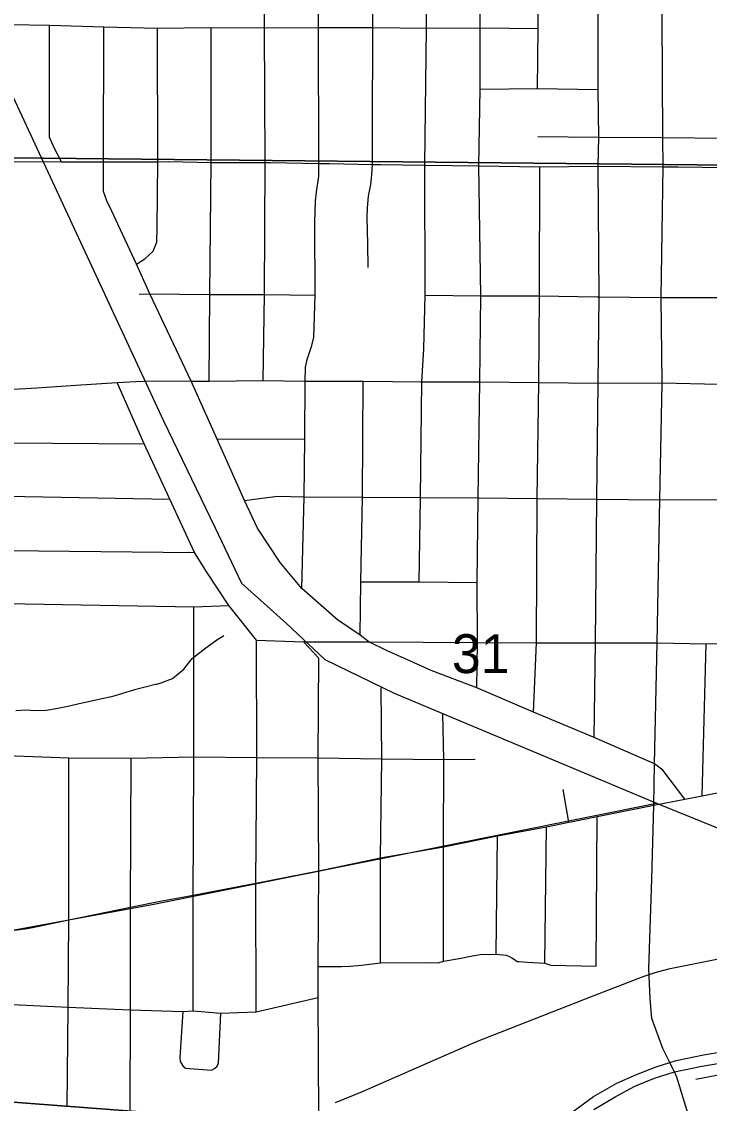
# Model space of a CAD drawing. Extents: x 0 to 34, y 0 to 22.
# Drawn here: x 3.043 to 3.784, y 17.481 to 18.646 of the extents above; entities that cross this region are included whole.
import ezdxf

# ---------------------------------------------------------------- set-up
doc = ezdxf.new("R2010")
doc.units = 0
for name, color, linetype in [('GM_X_City_Street', 7, 'Continuous'), ('GM_X_County_Road', 7, 'Continuous'), ('GM_X_Minor_River', 7, 'Continuous'), ('GM_X_Rail_Line', 7, 'Continuous'), ('GM_X_Section', 7, 'Continuous'), ('GM_X_Section_Text', 7, 'Continuous'), ('GM_X_State_Route', 7, 'Continuous'), ('GM_X_US_Route', 7, 'Continuous')]:
    doc.layers.add(name, color=color, linetype=linetype)

msp = doc.modelspace()

# ---------------------------------------------------------------- linework, layer by layer
at = {"layer": 'GM_X_City_Street'}
for p, q in [((3.5992, 18.5221), (3.665, 18.5214)), ((3.6653, 18.3494), (3.6642, 18.49)), ((3.0267, 18.1921), (3.175, 18.191)), ((3.2535, 18.1959), (3.348, 18.1963)), ((3.0274, 18.0763), (3.2293, 18.0741)), ((3.7765, 17.812), (3.7808, 17.9756)), ((3.0939, 17.6783), (3.0936, 17.8529)), ((3.1603, 17.692), (3.161, 17.8524)), ((3.6327, 17.7836), (3.6264, 17.8186)), ((3.6622, 17.6285), (3.663, 17.7898)), ((3.5543, 17.6413), (3.5557, 17.7689)), ((3.6067, 17.6316), (3.6085, 17.7786)), ((3.4977, 17.6337), (3.4975, 17.7571)), ((3.4297, 17.6319), (3.4295, 17.7451)), ((3.2955, 17.5793), (3.2954, 17.718)), ((3.2276, 17.5802), (3.2276, 17.7048))]:
    msp.add_line(p, q, dxfattribs=at)
for points in [[(3.4164, 18.3811), (3.416, 18.4065), (3.4152, 18.4345), (3.4156, 18.4453), (3.4168, 18.4578), (3.4193, 18.4703), (3.4202, 18.4808), (3.4209, 18.4919), (3.4212, 18.5271), (3.4213, 18.6393), (3.421, 18.7514), (3.422, 18.7815), (3.429, 18.7849), (3.4326, 18.7893), (3.4356, 18.7933), (3.4371, 18.8013), (3.4381, 18.8102), (3.4388, 18.8139), (3.441, 18.8211), (3.4559, 18.8573), (3.4783, 18.9134), (3.4872, 18.9367)], [(3.5334, 17.9282), (3.5342, 17.9772), (3.534, 18.0415), (3.535, 18.1328), (3.5366, 18.2577), (3.5378, 18.3505), (3.5358, 18.4905), (3.537, 18.573), (3.537, 18.639), (3.5368, 18.7622), (3.5362, 18.7753), (3.5368, 18.901), (3.5368, 18.9056), (3.5385, 18.9096), (3.5468, 18.9293)], [(3.5989, 18.5737), (3.5995, 18.6384), (3.5997, 18.6513), (3.5985, 18.7622), (3.6002, 18.8792), (3.6033, 18.8858), (3.6085, 18.8888), (3.6149, 18.8882), (3.6234, 18.885), (3.6345, 18.8811)], [(3.6642, 18.49), (3.665, 18.5214), (3.6643, 18.5726), (3.6641, 18.6509), (3.6639, 18.7664), (3.6639, 18.858), (3.6625, 18.8668), (3.658, 18.8718), (3.6499, 18.8752), (3.6345, 18.8811)], [(3.7244, 17.8018), (3.7251, 17.8465), (3.7277, 17.9767), (3.7308, 18.1306), (3.7333, 18.2568), (3.7322, 18.3485), (3.7342, 18.4893), (3.734, 18.5211), (3.7331, 18.6511), (3.7324, 18.7664), (3.7317, 18.8659)], [(3.4714, 18.0425), (3.4728, 18.1323), (3.4728, 18.1332), (3.4741, 18.2578), (3.4764, 18.2932), (3.4777, 18.3513), (3.4774, 18.4912), (3.4792, 18.6387), (3.4796, 18.7652), (3.4804, 18.8393), (3.4801, 18.8432), (3.4796, 18.846), (3.4786, 18.8476), (3.4766, 18.8489), (3.4559, 18.8573)], [(3.3031, 18.2593), (3.3045, 18.352), (3.3052, 18.4941), (3.3045, 18.6389), (3.3054, 18.7777)], [(3.3448, 18.0352), (3.3474, 18.1341), (3.348, 18.1963), (3.3486, 18.2586), (3.3488, 18.2731), (3.3507, 18.2819), (3.3558, 18.297), (3.3577, 18.3058), (3.3593, 18.3513), (3.3589, 18.4294), (3.3595, 18.4527), (3.3608, 18.4622), (3.3633, 18.4792), (3.3633, 18.4931), (3.3629, 18.6394), (3.3635, 18.7762)], [(3.03, 18.6425), (3.0728, 18.6421), (3.1315, 18.6402), (3.1893, 18.6388), (3.247, 18.6395), (3.3045, 18.6389), (3.3629, 18.6394), (3.4213, 18.6393), (3.4792, 18.6387), (3.537, 18.639), (3.5995, 18.6384)], [(3.086, 18.4948), (3.0774, 18.5107), (3.0728, 18.5214), (3.0728, 18.5305), (3.0728, 18.6421)], [(3.7577, 17.8083), (3.7338, 17.8396), (3.7251, 17.8465), (3.6598, 17.8747), (3.5946, 17.902), (3.5334, 17.9282), (3.4844, 17.9469), (3.462, 17.957), (3.4361, 17.9685), (3.4172, 17.9776), (3.4077, 17.985), (3.3832, 18.0013), (3.3448, 18.0352), (3.3214, 18.0632), (3.2972, 18.1001), (3.283, 18.1299), (3.2535, 18.1959), (3.2256, 18.2585), (3.1811, 18.3525), (3.1667, 18.3845), (3.1397, 18.4422), (3.1347, 18.4528), (3.131, 18.4629), (3.131, 18.4948), (3.1315, 18.6402)], [(3.1667, 18.3845), (3.1756, 18.3901), (3.1797, 18.3938), (3.1846, 18.3987), (3.1887, 18.4084), (3.1891, 18.4237), (3.1895, 18.4949), (3.1893, 18.6388)], [(3.2449, 18.2586), (3.2458, 18.352), (3.247, 18.4942), (3.247, 18.6395)], [(3.537, 18.573), (3.5989, 18.5737), (3.6643, 18.5726)], [(3.665, 18.5214), (3.734, 18.5211), (3.8027, 18.5202), (3.8724, 18.5193)], [(3.5946, 17.902), (3.5976, 17.9768), (3.5984, 18.1323), (3.6004, 18.2571), (3.6011, 18.3503), (3.6014, 18.4893)], [(3.6633, 18.3494), (3.6653, 18.3494), (3.7322, 18.3485), (3.8013, 18.3485), (3.8099, 18.3485), (3.8715, 18.3481), (3.9354, 18.3481), (3.9998, 18.3481), (4.0526, 18.3482), (4.0624, 18.3484), (4.0686, 18.3526), (4.0735, 18.3553), (4.0792, 18.3568), (4.0861, 18.358), (4.0942, 18.3585), (4.1233, 18.359), (4.1804, 18.3586), (4.2376, 18.3586), (4.2855, 18.3583), (4.2903, 18.3583), (4.2953, 18.3589), (4.3009, 18.3615), (4.3054, 18.366), (4.311, 18.3732)], [(3.1697, 18.3523), (3.1811, 18.3525), (3.2458, 18.352), (3.3045, 18.352), (3.3593, 18.3513)], [(3.4777, 18.3513), (3.5378, 18.3505), (3.6011, 18.3503), (3.6633, 18.3494)], [(3.6598, 17.8747), (3.6612, 17.9767), (3.6627, 18.1314), (3.6644, 18.2564), (3.6653, 18.3494)], [(3.0264, 18.2497), (3.0471, 18.2507), (3.0593, 18.2515), (3.1066, 18.2545), (3.1459, 18.257), (3.1658, 18.2583), (3.186, 18.2587), (3.2256, 18.2585), (3.2449, 18.2586), (3.3031, 18.2593), (3.3486, 18.2586), (3.4109, 18.2586), (3.4741, 18.2578), (3.5366, 18.2577), (3.6004, 18.2571), (3.6644, 18.2564), (3.7333, 18.2568), (3.7941, 18.2554)], [(3.2954, 17.718), (3.2962, 17.8533), (3.296, 17.9794), (3.2661, 18.017), (3.2424, 18.0527), (3.2293, 18.0741), (3.2027, 18.1316), (3.175, 18.191), (3.1459, 18.257)], [(3.4077, 17.985), (3.4085, 18.0424), (3.4101, 18.1336), (3.4109, 18.2586)], [(3.027, 18.1345), (3.2027, 18.1316)], [(3.283, 18.1299), (3.2991, 18.1322), (3.3186, 18.1346), (3.3474, 18.1341), (3.4101, 18.1336), (3.4728, 18.1332), (3.535, 18.1328), (3.5984, 18.1323), (3.6627, 18.1314), (3.7308, 18.1306), (3.7933, 18.1311)], [(3.4085, 18.0424), (3.4714, 18.0425), (3.534, 18.0415)], [(3.296, 17.9794), (3.3466, 17.9778), (3.4172, 17.9776), (3.5342, 17.9772), (3.5976, 17.9768), (3.6612, 17.9767), (3.7277, 17.9767), (3.7808, 17.9756), (3.7923, 17.976), (3.8439, 17.9739), (3.9108, 17.9713), (3.9739, 17.9692), (4.0339, 17.9679), (4.1012, 17.9833), (4.1587, 17.9942), (4.2102, 18.0043), (4.235, 18.0088), (4.2621, 18.0145), (4.3139, 18.0242)], [(3.0262, 18.019), (3.2285, 18.0154), (3.2661, 18.017)], [(3.2276, 17.7048), (3.228, 17.7699), (3.2284, 17.8538), (3.2285, 18.0154)], [(3.3632, 17.7313), (3.3626, 17.8529), (3.3633, 17.9602), (3.3466, 17.9778)], [(3.4295, 17.7451), (3.431, 17.8519), (3.4302, 17.9284)], [(3.4975, 17.7571), (3.4979, 17.8509), (3.4968, 17.9005)], [(3.0262, 17.8555), (3.0936, 17.8529), (3.161, 17.8524), (3.2284, 17.8538), (3.2962, 17.8533), (3.3626, 17.8529), (3.431, 17.8519), (3.4979, 17.8509), (3.5318, 17.8514)], [(3.6456, 17.7862), (3.663, 17.7898), (3.7244, 17.8018), (3.7577, 17.8083), (3.7765, 17.812), (3.8191, 17.8204)], [(3.7657, 17.4551), (3.7492, 17.5089), (3.7465, 17.5145), (3.7437, 17.52), (3.7414, 17.5247), (3.7338, 17.5398), (3.7222, 17.572), (3.7203, 17.5933), (3.719, 17.6261), (3.7222, 17.7221), (3.7244, 17.8018)], [(3.0547, 17.6702), (3.0939, 17.6783), (3.1603, 17.692), (3.1921, 17.6986), (3.2276, 17.7048), (3.2954, 17.718), (3.3632, 17.7313), (3.4295, 17.7451), (3.4975, 17.7571), (3.5557, 17.7689), (3.6085, 17.7786), (3.6327, 17.7836), (3.635, 17.784), (3.6456, 17.7862)], [(3.3631, 17.4674), (3.3626, 17.5947), (3.3624, 17.6281), (3.3632, 17.7313)], [(3.1599, 17.4738), (3.1601, 17.5816), (3.1603, 17.692)], [(3.092, 17.477), (3.0931, 17.5844), (3.0939, 17.6783)], [(2.6931, 17.6014), (2.7021, 17.6032), (2.784, 17.6167), (2.866, 17.6329), (2.9599, 17.6518), (2.9637, 17.6526), (3.0249, 17.6659), (3.0489, 17.669), (3.0547, 17.6702)], [(3.7696, 17.5067), (3.8107, 17.5145), (3.9018, 17.5292), (3.9512, 17.5379), (4.006, 17.5472), (4.0098, 17.5479), (4.0719, 17.557), (4.1372, 17.5684), (4.1439, 17.5703), (4.1504, 17.5728), (4.1551, 17.575), (4.1633, 17.581), (4.1694, 17.5862), (4.1762, 17.5931), (4.1837, 17.6055), (4.1879, 17.6125), (4.1911, 17.6194), (4.1942, 17.6262), (4.2019, 17.6342), (4.2098, 17.6407), (4.2187, 17.6479), (4.2278, 17.6524), (4.2343, 17.6538)], [(3.3624, 17.6281), (3.3875, 17.6281), (3.3969, 17.6284), (3.4091, 17.6294), (3.4297, 17.6319), (3.4798, 17.6325), (3.4917, 17.6322), (3.4977, 17.6337), (3.5146, 17.6366), (3.5287, 17.6397), (3.5371, 17.6409), (3.5543, 17.6413), (3.5614, 17.6405), (3.5651, 17.6402), (3.5686, 17.6387), (3.5713, 17.6375), (3.5742, 17.6358), (3.5771, 17.6336), (3.5789, 17.6333), (3.588, 17.6328), (3.6067, 17.6316), (3.6133, 17.6296), (3.6622, 17.6285)], [(3.0251, 17.5877), (3.0931, 17.5844), (3.1601, 17.5816), (3.2165, 17.5798), (3.2276, 17.5802), (3.2576, 17.5779), (3.2955, 17.5793), (3.3626, 17.5947)], [(3.2165, 17.5798), (3.2133, 17.5302), (3.2139, 17.5259), (3.2166, 17.5211), (3.2196, 17.5187), (3.2476, 17.5166), (3.2507, 17.5181), (3.2537, 17.5208), (3.2549, 17.5241), (3.2576, 17.5779)]]:
    msp.add_lwpolyline(points, dxfattribs=at)
at = {"layer": 'GM_X_County_Road'}
msp.add_line((3.0275, 18.495), (3.086, 18.4948), dxfattribs=at)
for points in [[(3.086, 18.4948), (3.1182, 18.4947), (3.131, 18.4948), (3.1895, 18.4949), (3.2017, 18.495), (3.247, 18.4942), (3.2568, 18.4941), (3.3052, 18.4941), (3.3116, 18.4941), (3.3633, 18.4931), (3.3748, 18.4929), (3.4209, 18.4919), (3.4297, 18.4917), (3.4774, 18.4912), (3.4783, 18.4912)], [(3.4783, 18.4912), (3.5358, 18.4905), (3.6014, 18.4893), (3.6642, 18.49)], [(3.6642, 18.49), (3.7342, 18.4893), (3.75, 18.4893), (3.8028, 18.4885), (3.8293, 18.4882), (3.8719, 18.4882), (3.9145, 18.4882), (3.9363, 18.4878), (3.98, 18.4872), (3.9903, 18.487), (3.9996, 18.487), (4.032, 18.487), (4.092, 18.487), (4.1241, 18.487), (4.1512, 18.487), (4.1937, 18.4902)]]:
    msp.add_lwpolyline(points, dxfattribs=at)
at = {"layer": 'GM_X_Minor_River'}
for points in [[(3.1885, 17.9321), (3.1922, 17.9331), (3.2053, 17.9382), (3.2176, 17.9482), (3.2266, 17.9598), (3.2401, 17.9701), (3.2532, 17.9801)], [(3.2532, 17.9801), (3.2609, 17.9845)], [(3.1885, 17.9321), (3.1747, 17.9285), (3.1644, 17.9261), (3.1506, 17.9218), (3.1399, 17.9186), (3.1293, 17.9165), (3.1148, 17.9133), (3.1048, 17.9109), (3.0945, 17.9084), (3.082, 17.906), (3.0694, 17.9039), (3.0572, 17.9034), (3.0477, 17.904), (3.0367, 17.9034)]]:
    msp.add_lwpolyline(points, dxfattribs=at)
at = {"layer": 'GM_X_Rail_Line'}
for points in [[(2.3898, 19.7064), (2.7075, 19.2523), (2.7388, 19.2043), (2.765, 19.1563), (2.8452, 18.9696), (3.1958, 18.2158), (3.251, 18.1014), (3.28, 18.041), (3.3284, 17.9975), (3.3695, 17.9588), (3.4444, 17.9225), (3.727, 17.8039), (4.0235, 17.6837)], [(2.1, 17.4966), (2.1615, 17.4961), (2.7539, 17.6159), (3.1854, 17.6954), (3.727, 17.8039)], [(3.8779, 17.6527), (3.7401, 17.6252), (3.7253, 17.6212), (3.7124, 17.617), (3.6586, 17.5962), (3.532, 17.5465), (3.41, 17.493), (3.3809, 17.4813)]]:
    msp.add_lwpolyline(points, dxfattribs=at)
at = {"layer": 'GM_X_Section'}
for points in [[(3.0286, 19.513), (4.0509, 19.5018), (4.0528, 18.4887), (3.031, 18.499)], [(3.031, 18.499), (4.0528, 18.4887), (4.0485, 17.4495), (3.1709, 17.4714), (3.0196, 17.4831)], [(3.0196, 17.4831), (3.1709, 17.4714), (4.0485, 17.4495), (4.0113, 16.4768), (3.0135, 16.4807)]]:
    msp.add_lwpolyline(points, close=True, dxfattribs=at)
at = {"layer": 'GM_X_State_Route'}
for points in [[(3.7465, 17.5145), (3.776, 17.5206), (3.8187, 17.528), (3.8569, 17.5344), (3.926, 17.5461), (3.9831, 17.5553), (4.025, 17.5628), (4.0606, 17.5692), (4.0905, 17.5768), (4.115, 17.5845), (4.1387, 17.5923), (4.1583, 17.5984), (4.1752, 17.603), (4.1837, 17.6055), (4.1877, 17.6068), (4.2042, 17.61), (4.2214, 17.6125), (4.2367, 17.6123), (4.2604, 17.611), (4.2828, 17.6081), (4.3142, 17.6028), (4.3471, 17.5979), (4.3844, 17.5908), (4.4447, 17.5811)], [(3.6595, 17.4742), (3.6824, 17.4877), (3.7038, 17.4993), (3.7251, 17.5079), (3.7465, 17.5145)]]:
    msp.add_lwpolyline(points, dxfattribs=at)
at = {"layer": 'GM_X_US_Route'}
for points in [[(3.7465, 17.5145), (3.776, 17.5206), (3.8187, 17.528), (3.8569, 17.5344), (3.926, 17.5461), (3.9831, 17.5553), (4.025, 17.5628), (4.0606, 17.5692), (4.0905, 17.5768), (4.115, 17.5845), (4.1387, 17.5923), (4.1583, 17.5984), (4.1752, 17.603), (4.1837, 17.6055), (4.1877, 17.6068), (4.2042, 17.61), (4.2214, 17.6125), (4.2367, 17.6123), (4.2604, 17.611), (4.2828, 17.6081), (4.3142, 17.6028), (4.3471, 17.5979), (4.3844, 17.5908), (4.4447, 17.5811)], [(3.7414, 17.5247), (3.7482, 17.5268), (3.7777, 17.5329), (3.8205, 17.5403)], [(3.6336, 17.4694), (3.6593, 17.488), (3.6843, 17.5023), (3.7055, 17.5116), (3.7269, 17.5202), (3.7414, 17.5247)], [(3.6595, 17.4742), (3.6824, 17.4877), (3.7038, 17.4993), (3.7251, 17.5079), (3.7465, 17.5145)]]:
    msp.add_lwpolyline(points, dxfattribs=at)

# ---------------------------------------------------------------- texts
at = {"layer": 'GM_X_Section_Text'}
msp.add_text('31', height=0.04186, rotation=0, dxfattribs=at).set_placement((3.5066, 17.9441))

doc.saveas('drawing.dxf')
